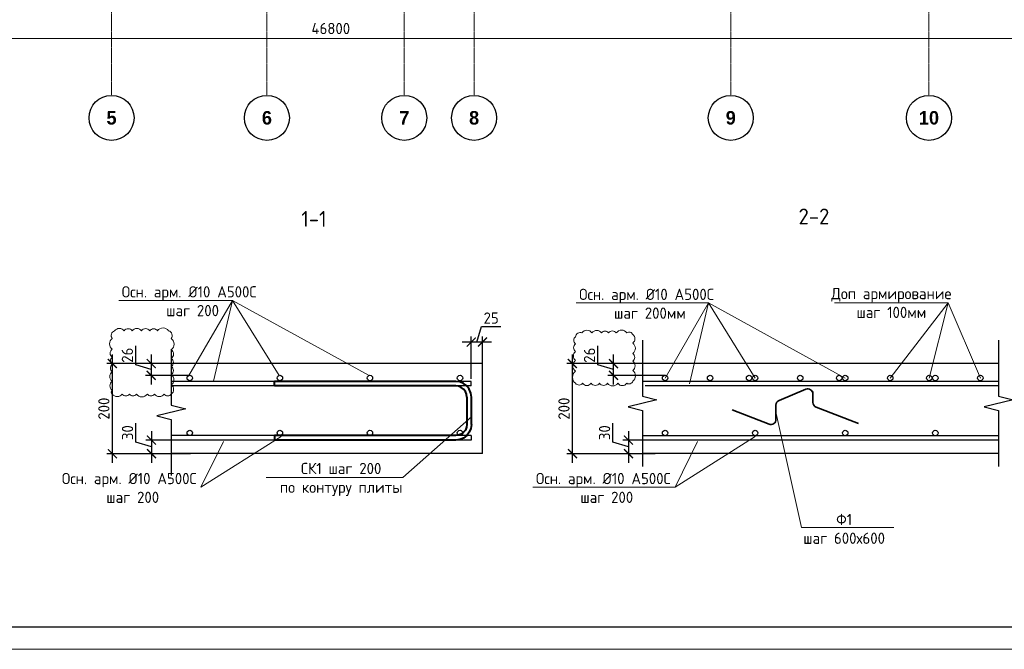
# Model space of a CAD drawing. Header units: millimetres. Extents: x -5898314 to 1055204, y -720802 to 1562611.
# Tile 317 of 362: x 117294 to 139156, y -62532 to -48552. Entities that reach past the tile are written whole.
import ezdxf
from ezdxf import colors
from ezdxf.entities.mleader import LeaderData, LeaderLine
from ezdxf.math import Vec2, Vec3

# ---------------------------------------------------------------- set-up
doc = ezdxf.new("R2010")
doc.units = ezdxf.units.MM
doc.linetypes.add('______5', pattern=[1100, 800, -100, 100, -100])
doc.linetypes.add('осевая', pattern=[50.8, 31.75, -6.35, 6.35, -6.35])
for name, color, linetype, lineweight in [('_0.5', 94, 'Continuous', 50), ('Арм_хомуты', 133, 'Continuous', 18), ('Арматура', 152, 'Continuous', 40), ('Оси', 40, '______5', 18), ('Перекрытие ж_бетон', 1, 'Continuous', 30), ('подоснова', 151, 'Continuous', 5), ('поз.', 2, 'Continuous', 25), ('РАЗМЕРЫ', 1, 'Continuous', 9), ('ТОНКИЕ', 7, 'Continuous', 9), ('Узлы', 7, 'Continuous', 0)]:
    doc.layers.add(name, color=color, linetype=linetype, lineweight=lineweight)
doc.layers.add('К_Схемоармирование', color=7, linetype='Continuous')
doc.layers.add('ТОЛСТЫЕ_ОСНОВНЫЕ', color=6, linetype='Continuous')
doc.styles.add('Century Gothic', font='GOTHIC.TTF')
doc.styles.add('GOST 2.304', font='CS_Gost2304.shx')
doc.styles.add('GOST-2.304_Type-B', font='GOST_Common.ttf')
doc.styles.add('ГОСТ 2.304', font='GOST_Common.ttf')
doc.dimstyles.new('СПДС', dxfattribs={"dimscale": 100, "dimtxt": 2.5, "dimasz": 2, "dimexe": 1.25, "dimexo": 0, "dimtad": 1, "dimdec": 0, "dimrnd": 5, "dimtxsty": 'GOST-2.304_Type-B', "dimblk": 'ARCHTICK', "dimcen": 2.5, "dimdle": 2, "dimclrd": 1, "dimclre": 1, "dimclrt": 1, "dimadec": 0, "dimazin": 2, "dimtfac": 0.75, "dimtdec": 0, "dimtmove": 1, "dimatfit": 3, "dimfxl": 1, "dimtfillclr": 256, "dimtolj": 1, "dimarcsym": 1})

# ---------------------------------------------------------------- blocks, each defined once
blk = doc.blocks.new('*U1581')
at = {"layer": 'ТОЛСТЫЕ_ОСНОВНЫЕ', "color": 6}
blk.add_lwpolyline([(20, 5), (886, 5), (886, 415), (20, 415)], close=True, dxfattribs=at)
at = {"layer": 'ТОНКИЕ'}
blk.add_lwpolyline([(0, 0), (891, 0), (891, 420), (0, 420)], close=True, dxfattribs=at)
blk = doc.blocks.new('_ArchTick')
at = {"color": 0, "linetype": 'ByBlock', "const_width": 0.15}
blk.add_lwpolyline([(-0.5, -0.5), (0.5, 0.5)], dxfattribs=at)
blk = doc.blocks.new('*D1441')
at = {"color": 1, "lineweight": -2, "transparency": 16777216}
for p, q in [((-85905, -346670), (-38705, -346670)), ((-85705, -346670), (-85705, -346545)), ((-38905, -346670), (-38905, -346545))]:
    blk.add_line(p, q, dxfattribs=at)
at = {"layer": 'DEFPOINTS', "color": 0, "lineweight": 0, "transparency": 16777216}
for p in [(-85705, -346670), (-38905, -346670), (-38905, -346670)]:
    blk.add_point(p, dxfattribs=at)
at = {"color": 1, "lineweight": -2, "transparency": 16777216, "xscale": 250, "yscale": 250, "zscale": 250, "rotation": 180}
blk.add_blockref('_ArchTick', (-85705, -346670), dxfattribs=at)
at = {"color": 1, "lineweight": -2, "transparency": 16777216, "xscale": 250, "yscale": 250, "zscale": 250}
blk.add_blockref('_ArchTick', (-38905, -346670), dxfattribs=at)
at = {"color": 1, "lineweight": 0, "transparency": 16777216, "insert": (-67487, -346445), "char_height": 250, "width": 104166.67, "attachment_point": 5, "style": 'GOST-2.304_Type-B'}
blk.add_mtext('\\A1;46800', dxfattribs=at)
blk = doc.blocks.new('NSY101')
at = {"color": 0, "linetype": 'ByBlock', "lineweight": -2}
blk.add_circle((0, 0), 50, dxfattribs=at)
blk = doc.blocks.new('СЛОЖНЫЙ_ОБЪЕКТ_32')
at = {"layer": 'Оси', "color": 16, "linetype": 'Continuous', "lineweight": 25, "transparency": 33554687, "xscale": 9.999999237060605, "yscale": 9.999999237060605, "zscale": 9.999999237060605}
blk.add_blockref('NSY101', (18063, -43009), dxfattribs=at)
at = {"layer": 'Оси', "color": 16, "linetype": 'Continuous', "lineweight": 25, "transparency": 33554687, "insert": (18063, -43009), "char_height": 300, "width": 385, "attachment_point": 5, "style": 'Century Gothic'}
blk.add_mtext('\\A1;{\\fCentury Gothic|i0|b1;\\H300.000000;\\W1.000000;\\C16;5}\\P', dxfattribs=at)
blk = doc.blocks.new('СЛОЖНЫЙ_ОБЪЕКТ_33')
at = {"layer": 'Оси', "color": 16, "linetype": 'Continuous', "lineweight": 25, "transparency": 33554687, "xscale": 9.999999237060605, "yscale": 9.999999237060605, "zscale": 9.999999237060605}
blk.add_blockref('NSY101', (21513, -43009), dxfattribs=at)
at = {"layer": 'Оси', "color": 16, "linetype": 'Continuous', "lineweight": 25, "transparency": 33554687, "insert": (21513, -43009), "char_height": 300, "width": 385, "attachment_point": 5, "style": 'Century Gothic'}
blk.add_mtext('\\A1;{\\fCentury Gothic|i0|b1;\\H300.000000;\\W1.000000;\\C16;6}\\P', dxfattribs=at)
blk = doc.blocks.new('СЛОЖНЫЙ_ОБЪЕКТ_34')
at = {"layer": 'Оси', "color": 16, "linetype": 'Continuous', "lineweight": 25, "transparency": 33554687, "xscale": 9.999999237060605, "yscale": 9.999999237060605, "zscale": 9.999999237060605}
blk.add_blockref('NSY101', (24563, -43009), dxfattribs=at)
at = {"layer": 'Оси', "color": 16, "linetype": 'Continuous', "lineweight": 25, "transparency": 33554687, "insert": (24563, -43009), "char_height": 300, "width": 385, "attachment_point": 5, "style": 'Century Gothic'}
blk.add_mtext('\\A1;{\\fCentury Gothic|i0|b1;\\H300.000000;\\W1.000000;\\C16;7}\\P', dxfattribs=at)
blk = doc.blocks.new('СЛОЖНЫЙ_ОБЪЕКТ_35')
at = {"layer": 'Оси', "color": 16, "linetype": 'Continuous', "lineweight": 25, "transparency": 33554687, "xscale": 9.999999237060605, "yscale": 9.999999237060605, "zscale": 9.999999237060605}
blk.add_blockref('NSY101', (26113, -43009), dxfattribs=at)
at = {"layer": 'Оси', "color": 16, "linetype": 'Continuous', "lineweight": 25, "transparency": 33554687, "insert": (26113, -43009), "char_height": 300, "width": 385, "attachment_point": 5, "style": 'Century Gothic'}
blk.add_mtext('\\A1;{\\fCentury Gothic|i0|b1;\\H300.000000;\\W1.000000;\\C16;8}\\P', dxfattribs=at)
blk = doc.blocks.new('СЛОЖНЫЙ_ОБЪЕКТ_36')
at = {"layer": 'Оси', "color": 16, "linetype": 'Continuous', "lineweight": 25, "transparency": 33554687, "xscale": 9.999999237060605, "yscale": 9.999999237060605, "zscale": 9.999999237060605}
blk.add_blockref('NSY101', (31813, -43009), dxfattribs=at)
at = {"layer": 'Оси', "color": 16, "linetype": 'Continuous', "lineweight": 25, "transparency": 33554687, "insert": (31813, -43009), "char_height": 300, "width": 385, "attachment_point": 5, "style": 'Century Gothic'}
blk.add_mtext('\\A1;{\\fCentury Gothic|i0|b1;\\H300.000000;\\W1.000000;\\C16;9}\\P', dxfattribs=at)
blk = doc.blocks.new('СЛОЖНЫЙ_ОБЪЕКТ_37')
at = {"layer": 'Оси', "color": 16, "linetype": 'Continuous', "lineweight": 25, "transparency": 33554687, "xscale": 9.999999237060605, "yscale": 9.999999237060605, "zscale": 9.999999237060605}
blk.add_blockref('NSY101', (36213, -43009), dxfattribs=at)
at = {"layer": 'Оси', "color": 16, "linetype": 'Continuous', "lineweight": 25, "transparency": 33554687, "insert": (36213, -43009), "char_height": 300, "width": 620, "attachment_point": 5, "style": 'Century Gothic'}
blk.add_mtext('\\A1;{\\fCentury Gothic|i0|b1;\\H300.000000;\\W1.000000;\\C16;10}\\P', dxfattribs=at)
blk = doc.blocks.new('*U1961')
at = {"color": 0, "linetype": 'ByBlock', "lineweight": -2}
for p, q in [((-65.3, 25), (-65.3, 427.5)), ((-55.3, 427.5), (-65.3, 427.5)), ((-55.3, 25), (-55.3, 427.5)), ((55.3, 25), (55.3, 427.5)), ((55.3, 427.5), (65.3, 427.5)), ((65.3, 25), (65.3, 427.5)), ((-64.1, 15.9), (-65.3, 25)), ((-54.4, 18.5), (-55.3, 25)), ((54.4, 18.5), (55.3, 25)), ((64.1, 15.9), (65.3, 25)), ((-60.6, 7.5), (-64.1, 15.9)), ((-55, 0.3), (-60.6, 7.5)), ((-47.8, -5.3), (-55, 0.3)), ((-51.9, 12.5), (-54.4, 18.5)), ((-47.9, 7.3), (-51.9, 12.5)), ((-42.8, 3.3), (-47.9, 7.3)), ((-36.7, 0.9), (-42.8, 3.3)), ((-30.3, 0), (-36.7, 0.9)), ((-30.3, 0), (30.3, 0)), ((30.3, 0), (36.7, 0.9)), ((36.7, 0.9), (42.8, 3.3)), ((42.8, 3.3), (47.9, 7.3)), ((47.8, -5.3), (55, 0.3)), ((47.9, 7.3), (51.9, 12.5)), ((51.9, 12.5), (54.4, 18.5)), ((55, 0.3), (60.6, 7.5)), ((60.6, 7.5), (64.1, 15.9)), ((-39.3, -8.8), (-47.8, -5.3)), ((-30.3, -10), (-39.3, -8.8)), ((30.3, -10), (-30.3, -10)), ((30.3, -10), (39.3, -8.8)), ((39.3, -8.8), (47.8, -5.3))]:
    blk.add_line(p, q, dxfattribs=at)
at = {"style": 'GOST 2.304', "oblique": 15, "flags": 9}
for tag, p in [('ПОЗИЦИЯ', (795.4, -54.4)), ('ДИАМЕТР', (795.7, -58.7)), ('КЛАСС', (796, -63.1)), ('ДЛИНА', (796.5, -67.9)), ('МАССА', (796.8, -73.3))]:
    blk.add_attdef(tag, p, '', height=2.5, dxfattribs=at)
blk = doc.blocks.new('*D1972')
at = {"layer": 'DEFPOINTS', "color": 0, "lineweight": 0, "transparency": 16777216}
for p in [(127321, -55709), (127571, -56188), (127321, -56528)]:
    blk.add_point(p, dxfattribs=at)
at = {"layer": 'РАЗМЕРЫ', "color": 1, "lineweight": -2, "transparency": 16777216}
for p, q in [((127446, -55709), (127549, -55365)), ((127549, -55365), (127974, -55365)), ((127771, -55709), (127121, -55709)), ((127321, -56528), (127321, -55584)), ((127571, -56188), (127571, -55584))]:
    blk.add_line(p, q, dxfattribs=at)
at = {"layer": 'РАЗМЕРЫ', "color": 1, "lineweight": -2, "transparency": 16777216, "xscale": 200, "yscale": 200, "zscale": 200, "rotation": 180}
blk.add_blockref('_ArchTick', (127321, -55709), dxfattribs=at)
at = {"layer": 'РАЗМЕРЫ', "color": 1, "lineweight": -2, "transparency": 16777216, "xscale": 200, "yscale": 200, "zscale": 200}
blk.add_blockref('_ArchTick', (127571, -55709), dxfattribs=at)
at = {"layer": 'РАЗМЕРЫ', "color": 1, "lineweight": 0, "transparency": 16777216, "insert": (127762, -55177), "char_height": 250, "attachment_point": 5, "style": 'GOST-2.304_Type-B'}
blk.add_mtext('\\A1;25', dxfattribs=at)
blk = doc.blocks.new('_None')
blk = doc.blocks.new('*D1973')
at = {"layer": 'DEFPOINTS', "color": 0, "lineweight": 0, "transparency": 16777216}
for p in [(119351, -56188), (120623, -56188), (120543, -58188)]:
    blk.add_point(p, dxfattribs=at)
at = {"layer": 'РАЗМЕРЫ', "color": 1, "lineweight": -2, "transparency": 16777216}
for p, q in [((119351, -58388), (119351, -55988)), ((120623, -56188), (119226, -56188)), ((120543, -58188), (119226, -58188))]:
    blk.add_line(p, q, dxfattribs=at)
at = {"layer": 'РАЗМЕРЫ', "color": 1, "lineweight": -2, "transparency": 16777216, "xscale": 200, "yscale": 200, "zscale": 200}
for p, rotation in [((119351, -56188), 90), ((119351, -58188), 270)]:
    blk.add_blockref('_ArchTick', p, dxfattribs=dict(at, rotation=rotation))
at = {"layer": 'РАЗМЕРЫ', "color": 1, "lineweight": 0, "transparency": 16777216, "insert": (119163, -57188), "char_height": 250, "attachment_point": 5, "rotation": 90, "style": 'GOST-2.304_Type-B'}
blk.add_mtext('\\A1;200', dxfattribs=at)
blk = doc.blocks.new('*D1975')
at = {"layer": 'DEFPOINTS', "color": 0, "lineweight": 0, "transparency": 16777216}
for p in [(120782, -56188), (120215, -56449), (121071, -56449)]:
    blk.add_point(p, dxfattribs=at)
at = {"layer": 'РАЗМЕРЫ', "color": 1, "lineweight": -2, "transparency": 16777216}
for p, q in [((119871, -56215), (119871, -55790)), ((120215, -55988), (120215, -56649)), ((120215, -56318), (119871, -56215)), ((120782, -56188), (120090, -56188)), ((121071, -56449), (120090, -56449))]:
    blk.add_line(p, q, dxfattribs=at)
at = {"layer": 'РАЗМЕРЫ', "color": 1, "lineweight": -2, "transparency": 16777216, "xscale": 200, "yscale": 200, "zscale": 200}
for p, rotation in [((120215, -56188), 90), ((120215, -56449), 270)]:
    blk.add_blockref('_ArchTick', p, dxfattribs=dict(at, rotation=rotation))
at = {"layer": 'РАЗМЕРЫ', "color": 1, "lineweight": 0, "transparency": 16777216, "insert": (119684, -56002), "char_height": 250, "attachment_point": 5, "rotation": 90, "style": 'GOST-2.304_Type-B'}
blk.add_mtext('\\A1;26', dxfattribs=at)
blk = doc.blocks.new('*D1976')
at = {"layer": 'DEFPOINTS', "color": 0, "lineweight": 0, "transparency": 16777216}
for p in [(121037, -57886), (120219, -58188), (121084, -58188)]:
    blk.add_point(p, dxfattribs=at)
at = {"layer": 'РАЗМЕРЫ', "color": 1, "lineweight": -2, "transparency": 16777216}
for p, q in [((119875, -57934), (119875, -57509)), ((120219, -57686), (120219, -58388)), ((120219, -58037), (119875, -57934)), ((121037, -57886), (120094, -57886)), ((121084, -58188), (120094, -58188))]:
    blk.add_line(p, q, dxfattribs=at)
at = {"layer": 'РАЗМЕРЫ', "color": 1, "lineweight": -2, "transparency": 16777216, "xscale": 200, "yscale": 200, "zscale": 200}
for p, rotation in [((120219, -57886), 90), ((120219, -58188), 270)]:
    blk.add_blockref('_ArchTick', p, dxfattribs=dict(at, rotation=rotation))
at = {"layer": 'РАЗМЕРЫ', "color": 1, "lineweight": 0, "transparency": 16777216, "insert": (119688, -57721), "char_height": 250, "attachment_point": 5, "rotation": 90, "style": 'GOST-2.304_Type-B'}
blk.add_mtext('\\A1;30', dxfattribs=at)
blk = doc.blocks.new('*D1974')
at = {"layer": 'DEFPOINTS', "color": 0, "lineweight": 0, "transparency": 16777216}
for p in [(130478, -56188), (131624, -56188), (131624, -56449)]:
    blk.add_point(p, dxfattribs=at)
at = {"layer": 'РАЗМЕРЫ', "color": 1, "lineweight": -2, "transparency": 16777216}
for p, q in [((130134, -56215), (130134, -55790)), ((130478, -56649), (130478, -55988)), ((130478, -56318), (130134, -56215)), ((131624, -56188), (130353, -56188)), ((131624, -56449), (130353, -56449))]:
    blk.add_line(p, q, dxfattribs=at)
at = {"layer": 'РАЗМЕРЫ', "color": 1, "lineweight": -2, "transparency": 16777216, "xscale": 200, "yscale": 200, "zscale": 200}
for p, rotation in [((130478, -56188), 90), ((130478, -56449), 270)]:
    blk.add_blockref('_ArchTick', p, dxfattribs=dict(at, rotation=rotation))
at = {"layer": 'РАЗМЕРЫ', "color": 1, "lineweight": 0, "transparency": 16777216, "insert": (129946, -56002), "char_height": 250, "attachment_point": 5, "rotation": 90, "style": 'GOST-2.304_Type-B'}
blk.add_mtext('\\A1;26', dxfattribs=at)
blk = doc.blocks.new('*D1977')
at = {"layer": 'DEFPOINTS', "color": 0, "lineweight": 0, "transparency": 16777216}
for p in [(129566, -56188), (131491, -56188), (131337, -58188)]:
    blk.add_point(p, dxfattribs=at)
at = {"layer": 'РАЗМЕРЫ', "color": 1, "lineweight": -2, "transparency": 16777216}
for p, q in [((129566, -58388), (129566, -55988)), ((131491, -56188), (129441, -56188)), ((131337, -58188), (129441, -58188))]:
    blk.add_line(p, q, dxfattribs=at)
at = {"layer": 'РАЗМЕРЫ', "color": 1, "lineweight": -2, "transparency": 16777216, "xscale": 200, "yscale": 200, "zscale": 200}
for p, rotation in [((129566, -56188), 90), ((129566, -58188), 270)]:
    blk.add_blockref('_ArchTick', p, dxfattribs=dict(at, rotation=rotation))
at = {"layer": 'РАЗМЕРЫ', "color": 1, "lineweight": 0, "transparency": 16777216, "insert": (129379, -57188), "char_height": 250, "attachment_point": 5, "rotation": 90, "style": 'GOST-2.304_Type-B'}
blk.add_mtext('\\A1;200', dxfattribs=at)
blk = doc.blocks.new('*D1978')
at = {"layer": 'DEFPOINTS', "color": 0, "lineweight": 0, "transparency": 16777216}
for p in [(131401, -57887), (130811, -58188), (131401, -58188)]:
    blk.add_point(p, dxfattribs=at)
at = {"layer": 'РАЗМЕРЫ', "color": 1, "lineweight": -2, "transparency": 16777216}
for p, q in [((130467, -57934), (130467, -57509)), ((130811, -57687), (130811, -58388)), ((130811, -58038), (130467, -57934)), ((131401, -57887), (130686, -57887)), ((131401, -58188), (130686, -58188))]:
    blk.add_line(p, q, dxfattribs=at)
at = {"layer": 'РАЗМЕРЫ', "color": 1, "lineweight": -2, "transparency": 16777216, "xscale": 200, "yscale": 200, "zscale": 200}
for p, rotation in [((130811, -57887), 90), ((130811, -58188), 270)]:
    blk.add_blockref('_ArchTick', p, dxfattribs=dict(at, rotation=rotation))
at = {"layer": 'РАЗМЕРЫ', "color": 1, "lineweight": 0, "transparency": 16777216, "insert": (130280, -57722), "char_height": 250, "attachment_point": 5, "rotation": 90, "style": 'GOST-2.304_Type-B'}
blk.add_mtext('\\A1;30', dxfattribs=at)
blk = doc.blocks.new('оси блок 2')
at = {"layer": 'Оси', "color": 16, "linetype": 'осевая', "lineweight": 0, "transparency": 33554687}
for p, q in [((-72354.7, -322543), (-72354.7, -347914.1)), ((-68904.7, -322543), (-68904.7, -347914.1)), ((-65854.7, -322543), (-65854.7, -347914.1)), ((-64304.7, -322543), (-64304.7, -347914.1)), ((-58604.7, -322543), (-58604.7, -347914.1)), ((-54204.7, -322543), (-54204.7, -347914.1))]:
    blk.add_line(p, q, dxfattribs=at)
at = {"layer": 'Оси', "color": 16, "linetype": 'Continuous', "lineweight": 25, "transparency": 33554687}
for name in ['СЛОЖНЫЙ_ОБЪЕКТ_32', 'СЛОЖНЫЙ_ОБЪЕКТ_33', 'СЛОЖНЫЙ_ОБЪЕКТ_34', 'СЛОЖНЫЙ_ОБЪЕКТ_35', 'СЛОЖНЫЙ_ОБЪЕКТ_36', 'СЛОЖНЫЙ_ОБЪЕКТ_37']:
    blk.add_blockref(name, (-90418.2, -305420.5), dxfattribs=at)
at = {"lineweight": 0}
dim = blk.add_linear_dim(base=(-38904.7, -346670.2), p1=(-85704.7, -346670.2), p2=(-38904.7, -346670.2), dimstyle='СПДС', override={"dimgap": 1}, dxfattribs=at)
dim.commit()
dim.dimension.update_dxf_attribs({"geometry": '*D1441', "text_midpoint": (-67487.3, -346670.2), "dimtype": 160})

msp = doc.modelspace()

# ---------------------------------------------------------------- linework, layer by layer
at = {"color": 3, "linetype": 'Continuous', "lineweight": 30}
for centre in [(121071.01, -56508.55), (123071.01, -56508.55), (125071.01, -56508.55), (127071.01, -56508.55), (131624.35, -56508.55), (133624.35, -56508.55), (135624.35, -56508.55), (137624.35, -56508.55), (121071.01, -57727.55), (123071.01, -57727.55), (125071.01, -57727.55), (127071.01, -57727.55), (131624.35, -57728.55), (133624.35, -57728.55), (135624.35, -57728.55), (137624.35, -57728.55)]:
    msp.add_circle(centre, 60, dxfattribs=at)
at = {"color": 1, "linetype": 'Continuous', "lineweight": 30}
for centre in [(132624.35, -56508.55), (133490.26, -56508.55), (134624.35, -56508.55), (135490.26, -56508.55), (136624.35, -56508.55), (137490.26, -56508.55), (138624.35, -56508.55)]:
    msp.add_circle(centre, 60, dxfattribs=at)
at = {"layer": '_0.5', "color": 240, "lineweight": 0, "true_color": 0xed1f24}
for points in [[(119349.49, -56864.79, 0.52056705), (119570.47, -56864.79, 0.52056705), (119734.01, -56864.79, 0.52056705), (119884.44, -56864.79, 0.52056705), (120128.35, -56864.79, 0.52056705), (120285.92, -56864.79, 0.52056705), (120500.52, -56864.79, 0.52056705), (120659.31, -56864.79, 0.52056705), (120659.4, -56662.54, 0.52056705), (120659.4, -56435.2, 0.52056705), (120659.4, -56251.68, 0.52056705), (120659.4, -56074.79, 0.52056705), (120659.4, -55880.02, 0.52056705), (120659.4, -55634.07, 0.52056705), (120600.99, -55460.85, 0.52056705), (120355.08, -55460.85, 0.52056705), (120183.07, -55460.85, 0.52056705), (119994.93, -55460.85, 0.52056705), (119791.83, -55460.85, 0.52056705), (119613.62, -55460.85, 0.52056705), (119401.02, -55460.85, 0.52056705), (119349.49, -55630.54, 0.52056705), (119349.49, -55867.62, 0.52056705), (119349.49, -56050.69, 0.52056705), (119349.49, -56208.98, 0.52056705), (119349.49, -56370.27, 0.52056705), (119349.49, -56581.76, 0.52056705), (119349.49, -56779.84, 0.52056705)], [(129637.08, -56625.09, 0.52056705), (129790.8, -56625.09, 0.52056705), (129982.58, -56625.09, 0.52056705), (130168.48, -56625.09, 0.52056705), (130346.9, -56625.09, 0.52056705), (130573.84, -56625.09, 0.52056705), (130774.8, -56625.09, 0.52056705), (130904.49, -56578.09, 0.52056705), (130904.49, -56341.69, 0.52056705), (130904.49, -56135.73, 0.52056705), (130904.49, -55962.56, 0.52056705), (130904.49, -55734.78, 0.52056705), (130904.49, -55541.39, 0.52056705), (130775.64, -55506.5, 0.52056705), (130540.77, -55506.5, 0.52056705), (130367.01, -55506.5, 0.52056705), (130213.1, -55506.5, 0.52056705), (130001.15, -55506.5, 0.52056705), (129775.84, -55506.5, 0.52056705), (129637.08, -55591.71, 0.52056705), (129637.08, -55750.11, 0.52056705), (129637.08, -55924.18, 0.52056705), (129637.08, -56113.87, 0.52056705), (129637.08, -56359.74, 0.52056705)]]:
    msp.add_lwpolyline(points, format="xyb", close=True, dxfattribs=at)
at = {"layer": 'Арматура', "color": 2, "lineweight": 0}
for p, q in [((122018.13, -54786.14), (119491.67, -54786.14)), ((122018.13, -54786.14), (121052.43, -56452.55)), ((122018.13, -54786.14), (121593.7, -56580.76)), ((125052.43, -56452.55), (122018.13, -54786.14)), ((123052.43, -56452.55), (122018.13, -54786.14)), ((132590.06, -54842.14), (129646.5, -54842.14)), ((132590.06, -54842.14), (131624.35, -56508.55)), ((132590.06, -54842.14), (132165.63, -56636.76)), ((135624.35, -56508.55), (132590.06, -54842.14)), ((133624.35, -56508.55), (132590.06, -54842.14)), ((137911.12, -54842.14), (135384.65, -54842.14)), ((137911.12, -54842.14), (136624.35, -56508.55)), ((137911.12, -54842.14), (137490.26, -56508.55)), ((138624.35, -56508.55), (137911.12, -54842.14)), ((123098.28, -57807.55), (121319.21, -58931.79)), ((121319.21, -58931.79), (121819.55, -57920.76)), ((133624.35, -57807.55), (131845.29, -58931.79)), ((131845.29, -58931.79), (132345.63, -57920.76)), ((131845.29, -58931.79), (128688.1, -58931.79))]:
    msp.add_line(p, q, dxfattribs=at)
at = {"layer": 'К_Схемоармирование', "lineweight": 35, "ltscale": 10}
for p, q in [((134750.52, -56756.93), (134155.26, -57005.9)), ((134906.18, -57049.14), (134906.18, -56804.55)), ((133933.2, -57531.73), (133110.79, -57211.48)), ((134086.28, -57109.52), (134086.28, -57427.06)), ((135920.87, -57515.83), (134978.25, -57154))]:
    msp.add_line(p, q, dxfattribs=at)
for centre, start, end in [((134793.86, -56860.55), 0, 112.697162), ((134198.6, -57109.52), 112.697162, 180), ((135018.5, -57049.14), 180, 249.00049), ((133973.96, -57427.06), 248.724511, 0)]:
    msp.add_arc(centre, 112.32, start, end, dxfattribs=at)
at = {"layer": 'Перекрытие ж_бетон', "color": 7, "linetype": 'Continuous', "lineweight": 30}
for p, q in [((127571.03, -56187.55), (120659.4, -56187.55)), ((127571.03, -58187.55), (127571.03, -56187.55)), ((139029.63, -56187.55), (131124.35, -56187.55)), ((127571.03, -58187.55), (120659.4, -58187.55)), ((139029.63, -58187.55), (131124.35, -58187.55))]:
    msp.add_line(p, q, dxfattribs=at)
at = {"layer": 'Перекрытие ж_бетон', "color": 3, "linetype": 'Continuous', "lineweight": 30}
for p, q in [((127321.01, -56583.55), (120659.4, -56583.55)), ((127321.01, -56682.46), (127321.01, -56583.55)), ((139029.63, -56583.55), (131124.35, -56583.55)), ((127321.01, -56682.46), (120659.4, -56682.46)), ((139029.63, -56682.46), (131185.35, -56682.46)), ((127321.01, -57787.55), (120659.4, -57787.55)), ((126861.03, -57886.46), (120659.4, -57886.46)), ((127321.01, -57886.46), (120659.4, -57886.46)), ((127321.01, -57787.55), (127321.01, -57886.46)), ((139029.63, -57788.55), (131124.35, -57788.55)), ((139029.63, -57887.46), (131124.35, -57887.46)), ((139029.63, -57887.46), (131185.35, -57887.46))]:
    msp.add_line(p, q, dxfattribs=at)
at = {"layer": 'поз.', "linetype": 'Continuous'}
for points in [[(131124.35, -55668.44), (131124.35, -56910.44), (131444.35, -56990.44), (130804.35, -57150.44), (131124.35, -57230.44), (131124.35, -58472.44)], [(139029.63, -55668.44), (139029.63, -56910.44)], [(120659.4, -55868.44), (120659.4, -57110.44), (120979.4, -57190.44), (120339.4, -57350.44), (120659.4, -57430.44), (120659.4, -58672.44)], [(139029.63, -56910.44), (139349.63, -56990.44), (138709.63, -57150.44)], [(138709.63, -57150.44), (139029.63, -57230.44), (139029.63, -58472.44)]]:
    msp.add_lwpolyline(points, dxfattribs=at)

# ---------------------------------------------------------------- block references
at = {"xscale": 100, "yscale": 100, "zscale": 100}
msp.add_blockref('*U1581', (97521.87, -62531.81), dxfattribs=at)
at = {"layer": 'Арм_хомуты', "lineweight": 40, "xscale": -10, "yscale": 10, "zscale": 10, "rotation": 90}
msp.add_blockref('*U1961', (127224.23, -57235), dxfattribs=at)
at = {"layer": 'подоснова', "color": 2, "ltscale": 0.3}
msp.add_blockref('оси блок 2', (191688.07, 297696.88), dxfattribs=at)

# ---------------------------------------------------------------- texts
at = {"layer": 'Арматура', "color": 2, "lineweight": 0, "char_height": 250, "width": 3270.9984, "attachment_point": 5, "style": 'ГОСТ 2.304'}
for s, insert in [(' \\PОсн. арм. %%C10 А500С\\P шаг 200', (121057.1, -54594.71)), (' \\PОсн. арм. %%C10 А500С\\P шаг 200мм', (131211.93, -54650.71)), ('Доп армирование шаг 100мм', (136647.89, -54842.14)), (' \\PОсн. арм. %%C10 А500С\\P шаг 200', (119727.45, -58740.36)), (' \\PОсн. арм. %%C10 А500С\\P шаг 200', (130253.53, -58740.36))]:
    msp.add_mtext(s, dxfattribs=dict(at, insert=insert))
at = {"layer": 'Узлы', "color": 80, "linetype": 'Continuous', "lineweight": 0, "style": 'GOST-2.304_Type-B'}
for s, p in [('1-1', (123546.13, -53149.89)), ('2-2', (134588.03, -53095.61))]:
    msp.add_text(s, height=350, dxfattribs=at).set_placement(p)

# ---------------------------------------------------------------- dimensions: what is measured, and where the dimension line sits
at = {"layer": 'РАЗМЕРЫ', "color": 1, "lineweight": 0}
dim = msp.add_linear_dim(base=(127321.01, -55708.59), p1=(127571.03, -56187.55), p2=(127321.01, -56527.55), dimstyle='СПДС', override={"dimlfac": 0.1, "dimrnd": 5}, dxfattribs=at)
dim.commit()
dim.dimension.update_dxf_attribs({"geometry": '*D1972', "text_midpoint": (127611.64, -55177.34)})
for base, p1, p2, override, picture, middle in [((120215.21, -56448.55), (120781.94, -56187.55), (121071.01, -56448.55), {"dimlfac": 0.1, "dimrnd": 0}, '*D1975', (119683.96, -56152.42)), ((130477.59, -56187.55), (131624.35, -56448.55), (131624.35, -56187.55), {"dimlfac": 0.1, "dimrnd": 0}, '*D1974', (129946.34, -56152.42)), ((119350.92, -56187.83), (120542.62, -58187.55), (120623.2, -56187.83), {"dimlfac": 0.1, "dimrnd": 5}, '*D1973', (119163.42, -57187.69)), ((129566.27, -56187.55), (131336.83, -58187.55), (131490.79, -56187.55), {"dimlfac": 0.1, "dimrnd": 5}, '*D1977', (129378.77, -57187.55)), ((120218.96, -58187.55), (121037.13, -57886.46), (121083.85, -58187.55), {"dimlfac": 0.1, "dimrnd": 5}, '*D1976', (119687.71, -57871.38)), ((130811.15, -58187.55), (131401.09, -57887.46), (131401.09, -58187.55), {"dimlfac": 0.1, "dimrnd": 5}, '*D1978', (130279.9, -57871.88))]:
    dim = msp.add_linear_dim(base=base, p1=p1, p2=p2, angle=90, dimstyle='СПДС', override=override, dxfattribs=at)
    dim.commit()
    dim.dimension.update_dxf_attribs({"geometry": picture, "text_midpoint": middle})

# ---------------------------------------------------------------- leaders
at = {"layer": 'подоснова', "color": 2, "lineweight": 0, "ltscale": 0.3}
ml = msp.add_multileader_mtext('Standard', dxfattribs=at)
ml.set_content('СК1 шаг 200 \\Pпо контуру плиты', color=2, style='GOST-2.304_Type-B')
ml.set_leader_properties(color=256, linetype='ByLayer', lineweight=15)
ml.set_arrow_properties(name='NONE')
ml.build(insert=Vec2(0, 0))
ml.multileader.update_dxf_attribs({"text_left_attachment_type": 6, "text_right_attachment_type": 6, "dogleg_length": 0.1, "arrow_head_size": 18})
ctx = ml.context
ctx.base_point, ctx.char_height, ctx.arrow_head_size, ctx.landing_gap_size, ctx.plane_origin = Vec3(123062.88, -58716.89), 250, 18, 20, Vec3(118693.9, -54508.47)
ctx.left_attachment, ctx.right_attachment, ctx.text_align_type = 6, 6, 1
notes = []
notes.append((ctx, [(1, (1, 1, 0), (125799.19, -58716.89), (-1, 0), 0.1, [(0, [(127334.51, -57362.6)], 0, [])])]))
ctx.mtext.insert, ctx.mtext.alignment, ctx.mtext.flow_direction = Vec3(124430.99, -58391.89), 2, 5
at = {"layer": 'подоснова', "color": 4, "ltscale": 0.3}
ml = msp.add_multileader_mtext('Standard', dxfattribs=at)
ml.set_content('Ф1 \\Pшаг 600х600', color=4, style='GOST-2.304_Type-B')
ml.set_leader_properties(color=256, linetype='ByLayer', lineweight=15)
ml.set_arrow_properties(name='NONE')
ml.build(insert=Vec2(0, 0))
ml.multileader.update_dxf_attribs({"text_left_attachment_type": 6, "text_right_attachment_type": 6, "dogleg_length": 0.1, "arrow_head_size": 18})
ctx = ml.context
ctx.base_point, ctx.char_height, ctx.arrow_head_size, ctx.landing_gap_size, ctx.plane_origin = Vec3(134649.45, -59824.32), 250, 18, 20, Vec3(125413.73, -53622.98)
ctx.left_attachment, ctx.right_attachment, ctx.text_align_type = 6, 6, 1
notes.append((ctx, [(0, (1, 1, 0), (134649.35, -59824.32), (1, 0), 0.1, [(0, [(134090.34, -57296.52)], 0, [])])]))
ctx.mtext.insert, ctx.mtext.alignment, ctx.mtext.flow_direction = Vec3(135599.75, -59524.32), 2, 5
for ctx, leaders in notes:
    for number, flags, end, landing, length, lines in leaders:
        leader = LeaderData()
        leader.index, (leader.has_last_leader_line, leader.has_dogleg_vector, leader.attachment_direction) = number, flags
        leader.last_leader_point, leader.dogleg_vector, leader.dogleg_length = Vec3(end), Vec3(landing), length
        for number, points, colour, breaks in lines:
            line = LeaderLine()
            line.index, line.vertices, line.color, line.breaks = number, Vec3.list(points), colors.encode_raw_color(colour), breaks
            leader.lines.append(line)
        ctx.leaders.append(leader)

doc.saveas('drawing.dxf')
